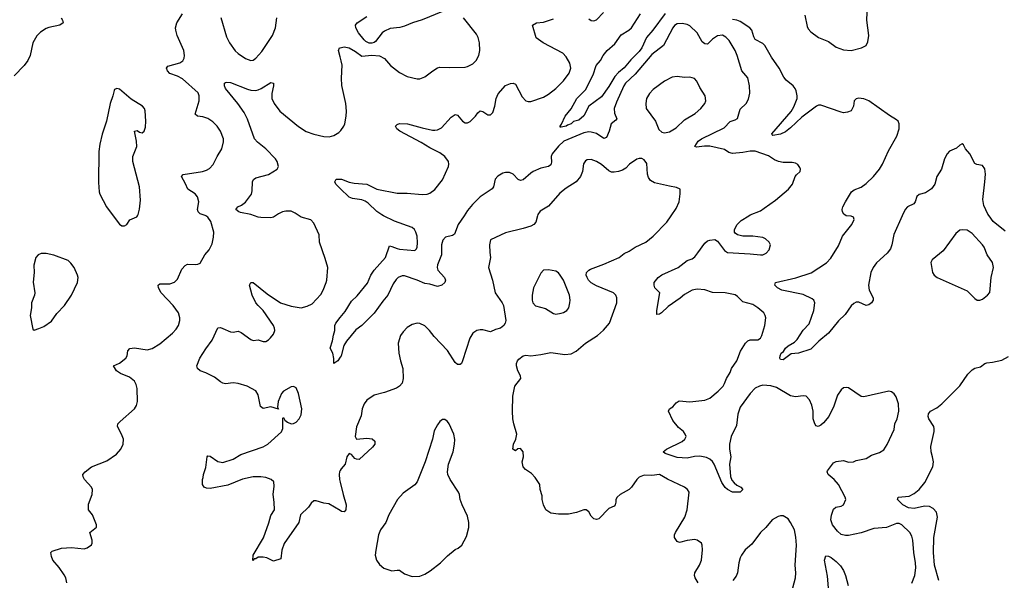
# Model space of a CAD drawing. Header units: inches. Extents: x 2057696 to 2160536, y 827480 to 1016834.
# Tile 328 of 422: x 2067459 to 2075264, y 1007111 to 1011554. Entities that reach past the tile are written whole.
import ezdxf

# ---------------------------------------------------------------- set-up
doc = ezdxf.new("R2010")
doc.units = ezdxf.units.IN
doc.header["$MEASUREMENT"] = 0
for name, color, linetype in [('C0060', 7, 'Continuous'), ('C0061', 7, 'Continuous'), ('C0070', 7, 'Continuous'), ('C0071', 7, 'Continuous')]:
    doc.layers.add(name, color=color, linetype=linetype)

msp = doc.modelspace()

# ---------------------------------------------------------------- linework, layer by layer
at = {"layer": 'C0060', "color": 5}
for points, elevation in [([(2067831.6, 1007090), (2067823.6, 1007130), (2067812.8, 1007152.8), (2067771.2, 1007211.2), (2067722.7, 1007270), (2067710, 1007298), (2067705.2, 1007330), (2067717.2, 1007342.8), (2067790, 1007366), (2067869.3, 1007370.7), (2067970, 1007361), (2067992.9, 1007367.1), (2068028.9, 1007391.1), (2068034, 1007406), (2068033.2, 1007430), (2068015.3, 1007490), (2068068.9, 1007531.1), (2068069, 1007550), (2068036, 1007630), (2068003.7, 1007670), (2068005.4, 1007714.6), (2068034, 1007790), (2068037.2, 1007830), (2068029.3, 1007850), (2067972, 1007910), (2067960.9, 1007930), (2067959, 1007950), (2067977.2, 1007970), (2068029, 1008010), (2068150, 1008057.3), (2068225.2, 1008110), (2068261.2, 1008150), (2068279.5, 1008190), (2068280.9, 1008230), (2068267, 1008270), (2068234.5, 1008330), (2068238, 1008350), (2068255.1, 1008370), (2068369.3, 1008470), (2068384.8, 1008495.2), (2068392.1, 1008527.9), (2068389.6, 1008630.4), (2068382.5, 1008662.5), (2068368, 1008690), (2068330, 1008720.9), (2068257.6, 1008750), (2068226.3, 1008770), (2068203.7, 1008810), (2068250, 1008830.4), (2068299.5, 1008870), (2068311.6, 1008890), (2068317, 1008930), (2068333, 1008947), (2068370, 1008953.4), (2068470, 1008937.4), (2068510, 1008948.8), (2068570, 1008984.2), (2068669.6, 1009070), (2068698.8, 1009101.2), (2068717.7, 1009130), (2068728.5, 1009170), (2068728.5, 1009190), (2068718, 1009230), (2068676.8, 1009290), (2068580.8, 1009390), (2068559.1, 1009430), (2068556.2, 1009450), (2068570, 1009460.3), (2068650, 1009460.9), (2068687.1, 1009472.9), (2068710, 1009497.3), (2068744.2, 1009575.8), (2068770, 1009606), (2068790, 1009617.1), (2068850, 1009614.4), (2068870, 1009616.4), (2068890, 1009625.5), (2068927.8, 1009690), (2068961.6, 1009730), (2068983.5, 1009776.5), (2068995.8, 1009830), (2068996.9, 1009870), (2068973.5, 1009953.5), (2068949.6, 1009990), (2068933.6, 1010000)], 480), ([(2068199.8, 1010000), (2068250, 1009933.4), (2068270, 1009920.5), (2068290, 1009919.1), (2068309.5, 1009930.5), (2068332.8, 1009967.2), (2068387.4, 1009992.6), (2068392.3, 1010000)], 520), ([(2070000, 1007662.9), (2069910, 1007716.2), (2069870, 1007722.9), (2069810, 1007741.6), (2069790, 1007739.5), (2069770, 1007722.7), (2069748.4, 1007690), (2069684.2, 1007630), (2069670.8, 1007570), (2069556.6, 1007403.4), (2069537.4, 1007350), (2069530, 1007282), (2069470, 1007261.2), (2069418, 1007290), (2069390, 1007295.1), (2069350, 1007293.2), (2069330, 1007282), (2069318, 1007282), (2069307.3, 1007267.3), (2069309, 1007310), (2069392.2, 1007447.8), (2069434.5, 1007565.5), (2069450, 1007624.9), (2069477.8, 1007670), (2069475.7, 1007730), (2069467.2, 1007790), (2069476.3, 1007856.3), (2069474.5, 1007890), (2069452.7, 1007910), (2069410, 1007925.7), (2069370, 1007930.7), (2069310, 1007929.8), (2069226.5, 1007913.5), (2069110, 1007865.4), (2068970, 1007838.4), (2068940.7, 1007840.7), (2068922, 1007850), (2068908, 1007870), (2068908, 1007910), (2068914.6, 1007925.4), (2068915.3, 1007950), (2068934.2, 1008005.8), (2068945.2, 1008090), (2068950, 1008096), (2068970, 1008094), (2069030, 1008052.7), (2069070, 1008043.1), (2069150, 1008072), (2069213, 1008107), (2069390, 1008167.4), (2069427, 1008190), (2069533.5, 1008286.5), (2069545.6, 1008314.4), (2069544.5, 1008395.5), (2069550, 1008401), (2069560.6, 1008380.6), (2069583.2, 1008363.2), (2069610, 1008351.4), (2069630, 1008352.8), (2069650, 1008363.6), (2069675.6, 1008390), (2069690, 1008421), (2069695.4, 1008470), (2069669.7, 1008590), (2069650, 1008636.2), (2069630, 1008646), (2069610, 1008643), (2069550.5, 1008610), (2069534.9, 1008590), (2069508.3, 1008528.3), (2069502.8, 1008482.8), (2069510, 1008468), (2069450, 1008486.3), (2069390, 1008472.7), (2069367.5, 1008487.5), (2069350, 1008582), (2069330, 1008611.6), (2069261.2, 1008650), (2069190, 1008671.8), (2069150, 1008675.1), (2069090, 1008667), (2069070, 1008672.3), (2069050, 1008682.7), (2069002, 1008722), (2068934.2, 1008754.2), (2068888.7, 1008770), (2068869.3, 1008789.3), (2068864.5, 1008810), (2068888.2, 1008871.8), (2068933.4, 1008946.6), (2068984.8, 1009015.2), (2069030, 1009110.8), (2069050, 1009114), (2069070, 1009107.7), (2069130, 1009079.3), (2069150, 1009078), (2069190, 1009084.9), (2069215.3, 1009075.2), (2069290, 1009018.7), (2069310, 1009012.2), (2069350, 1009016.4), (2069390, 1009002.4), (2069410, 1009004.4), (2069430, 1009016.3), (2069447.9, 1009032.1), (2069470, 1009062.8), (2069480.5, 1009090), (2069478.9, 1009110), (2069471.1, 1009130), (2069390, 1009249.6), (2069348.1, 1009288.1), (2069331.3, 1009310), (2069300.7, 1009370), (2069281.2, 1009450), (2069290, 1009471.3), (2069310, 1009470.8), (2069421.5, 1009381.5), (2069527.7, 1009310), (2069610, 1009284.4), (2069690.9, 1009269.1), (2069737.6, 1009282.4), (2069778.4, 1009301.6), (2069844.9, 1009375.1), (2069865.1, 1009410), (2069889.7, 1009470), (2069894.7, 1009490), (2069900.7, 1009590), (2069881.2, 1009661.2), (2069835.1, 1009790), (2069832, 1009850), (2069790, 1009942), (2069767.2, 1009967.2), (2069690, 1009989.6), (2069674.1, 1010000)], 460), ([(2069486.1, 1010000), (2069470, 1009989.6), (2069450, 1009983.6), (2069370, 1009985.1), (2069350, 1009988.3), (2069319.2, 1010000)], 460), ([(2070000, 1008878.1), (2069980.5, 1008850), (2069950, 1008829.2), (2069949.4, 1008869.4), (2069942, 1008910), (2069919, 1008950), (2069939.6, 1009010), (2069945.4, 1009054.6), (2069956, 1009090), (2069957.2, 1009130), (2069966, 1009150), (2070000, 1009192.9)], 440), ([(2070000, 1007980.5), (2069994.9, 1007970), (2069990.4, 1007949.6), (2069995.3, 1007910), (2070000, 1007889.5)], 460)]:
    msp.add_lwpolyline(points, dxfattribs=dict(at, elevation=elevation))
at = {"layer": 'C0060', "color": 5, "elevation": 520}
msp.add_lwpolyline([(2067630, 1009701.2), (2067604.7, 1009690), (2067587.3, 1009670), (2067570.4, 1009609.6), (2067574.9, 1009550), (2067565.5, 1009474.5), (2067578.7, 1009390), (2067577, 1009370), (2067552.4, 1009310), (2067552.4, 1009270), (2067543, 1009210), (2067562, 1009102), (2067574, 1009094), (2067610, 1009106), (2067650, 1009122), (2067710, 1009163.8), (2067754.1, 1009225.9), (2067814.7, 1009290), (2067870, 1009370.8), (2067916.2, 1009470), (2067922.9, 1009510), (2067918.4, 1009530), (2067889.6, 1009590), (2067864.6, 1009624.6), (2067844.2, 1009644.2), (2067730, 1009688.3), (2067670, 1009699.6)], close=True, dxfattribs=at)
at = {"layer": 'C0061', "color": 5}
for points, elevation in [([(2068933.6, 1010000), (2068930, 1010002.3), (2068890, 1010016), (2068872.8, 1010030), (2068869.8, 1010050), (2068879.8, 1010110), (2068869.8, 1010149.8), (2068850, 1010173.5), (2068790.7, 1010210.7), (2068773, 1010253), (2068741.1, 1010310), (2068753.9, 1010326.1), (2068909.2, 1010350), (2068939.2, 1010360.8), (2068964.1, 1010375.9), (2068992.5, 1010407.5), (2069024, 1010470), (2069061.7, 1010530), (2069074.1, 1010585.9), (2069074.5, 1010610), (2069051.6, 1010671.6), (2069025.1, 1010710), (2068990, 1010744), (2068950, 1010770.8), (2068910, 1010784.1), (2068869.2, 1010790), (2068850, 1010806), (2068881.8, 1010910), (2068882.4, 1010950), (2068873.2, 1010973.2), (2068750, 1011084.2), (2068710, 1011107), (2068650, 1011128.9), (2068630.9, 1011150), (2068623.5, 1011170), (2068634.6, 1011185.4), (2068729.1, 1011210.9), (2068752.8, 1011227.2), (2068763.8, 1011250), (2068765.5, 1011270), (2068759.1, 1011310), (2068708.5, 1011428.5), (2068696.1, 1011470), (2068694.5, 1011490), (2068703.9, 1011530), (2068750, 1011599.3)], 480), ([(2067786.7, 1011570), (2067799.6, 1011550), (2067804.9, 1011530), (2067777.3, 1011510), (2067690, 1011491.3), (2067670, 1011483.2), (2067624.7, 1011455.3), (2067593.8, 1011426.2), (2067563.5, 1011370), (2067541.1, 1011270), (2067523.8, 1011230), (2067494.3, 1011190), (2067414.9, 1011110)], 480), ([(2069052.7, 1011572.7), (2069098.6, 1011418.6), (2069121.8, 1011370), (2069168.2, 1011308.3), (2069190, 1011286.5), (2069250, 1011245.3), (2069290, 1011230.4), (2069310, 1011234.4), (2069330, 1011250.4), (2069378.2, 1011301.8), (2069463, 1011430), (2069487.2, 1011490), (2069496.9, 1011570)], 480), ([(2070000, 1011258.5), (2069985.1, 1011310), (2069995.3, 1011330), (2070000, 1011331.1)], 460), ([(2069319.2, 1010000), (2069290.8, 1010010.8), (2069210, 1010025.7), (2069197.2, 1010030), (2069173.2, 1010050), (2069188.7, 1010070), (2069216.6, 1010083.4), (2069250, 1010108.2), (2069296.9, 1010170), (2069303, 1010197), (2069304.2, 1010270), (2069311.6, 1010288.4), (2069330, 1010300.5), (2069430, 1010326.7), (2069499, 1010370), (2069509.4, 1010390.6), (2069499.7, 1010430), (2069486.6, 1010450), (2069410, 1010529.6), (2069343.3, 1010583.3), (2069320.5, 1010610), (2069264.4, 1010764.4), (2069238.7, 1010818.7), (2069189.1, 1010889.1), (2069089.7, 1011010), (2069083, 1011030), (2069083.7, 1011050), (2069090, 1011057.3), (2069100.7, 1011059.3), (2069130, 1011056.4), (2069263.6, 1011003.6), (2069290, 1010996.5), (2069330, 1010993.8), (2069350, 1010997.2), (2069372.2, 1011007.8), (2069450, 1011056.4), (2069470, 1011050.8), (2069470.3, 1011030), (2069457.6, 1010970), (2069458.4, 1010930), (2069476.3, 1010890), (2069521.5, 1010830), (2069670, 1010706.5), (2069730, 1010668.9), (2069790, 1010645.7), (2069870, 1010628.4), (2069913.4, 1010626.6), (2069950, 1010635.5), (2069990, 1010659.1), (2070000, 1010669.4)], 460), ([(2068392.3, 1010000), (2068398.9, 1010010), (2068410, 1010051.3), (2068415.9, 1010124.1), (2068410, 1010228.7), (2068355.9, 1010430), (2068356.7, 1010470), (2068386.9, 1010550), (2068385, 1010590), (2068369.8, 1010670), (2068390, 1010674.9), (2068410, 1010663.1), (2068430, 1010658.4), (2068446.6, 1010670), (2068457, 1010703), (2068458.4, 1010750), (2068452.7, 1010832.7), (2068447.8, 1010850), (2068431.6, 1010870), (2068343.1, 1010923.1), (2068250, 1011002.7), (2068230, 1011009.2), (2068210, 1011002), (2068206.9, 1010993.1), (2068197.1, 1010950), (2068175.3, 1010890), (2068147.6, 1010750), (2068113, 1010647), (2068093.1, 1010566.9), (2068085.8, 1010510), (2068083.8, 1010263.8), (2068089, 1010190), (2068094.3, 1010170), (2068147, 1010070), (2068199.8, 1010000)], 520), ([(2070000, 1010215.6), (2069965.2, 1010250), (2069957.2, 1010270), (2069968, 1010290), (2070000, 1010290.2)], 440), ([(2069674.1, 1010000), (2069641.4, 1010021.4), (2069610, 1010035.8), (2069570, 1010036.4), (2069542.8, 1010030), (2069510, 1010015.4), (2069486.1, 1010000)], 460)]:
    msp.add_lwpolyline(points, dxfattribs=dict(at, elevation=elevation))
at = {"layer": 'C0070', "color": 5}
for points, elevation in [([(2070982.3, 1010000), (2070934.9, 1009930), (2070906, 1009854), (2070890, 1009844.8), (2070835.5, 1009830), (2070813.4, 1009806.6), (2070803.5, 1009770), (2070802.3, 1009690), (2070770.8, 1009610), (2070768.8, 1009590), (2070772.9, 1009570), (2070826, 1009510), (2070834.3, 1009490), (2070828.8, 1009470), (2070804.9, 1009450), (2070770, 1009439.8), (2070710, 1009457.6), (2070670, 1009463.1), (2070610.5, 1009490.5), (2070510, 1009523.2), (2070490, 1009523.4), (2070458.3, 1009510), (2070443.9, 1009496.1), (2070420.1, 1009459.9), (2070376.1, 1009370), (2070336.7, 1009323.3), (2070270, 1009227.6), (2070170, 1009129.6), (2070124.5, 1009095.5), (2070050, 1009005.2), (2070029, 1008971), (2070008.2, 1008890), (2070000, 1008878.1)], 440), ([(2070000, 1009192.9), (2070038.5, 1009241.5), (2070090, 1009324), (2070133.9, 1009366.1), (2070215.2, 1009464.8), (2070243.5, 1009530), (2070269.7, 1009570), (2070358.5, 1009670), (2070390, 1009760.7), (2070410, 1009757.6), (2070450, 1009739.6), (2070470, 1009735.5), (2070590, 1009725.7), (2070603.3, 1009736.7), (2070609.8, 1009750.2), (2070613.3, 1009786.7), (2070610, 1009837.2), (2070600.2, 1009870), (2070588.6, 1009890), (2070570, 1009905.8), (2070430, 1009956.4), (2070342.8, 1010000)], 440), ([(2071563.6, 1010000), (2071550.2, 1009949.8), (2071535.5, 1009930), (2071510, 1009916.3), (2071450, 1009898), (2071310, 1009864.7), (2071190.8, 1009810), (2071183.1, 1009770), (2071184.9, 1009710), (2071192, 1009670), (2071174.4, 1009590), (2071208.1, 1009490), (2071228.8, 1009390), (2071284.2, 1009310), (2071293.1, 1009290), (2071311.8, 1009170), (2071308.5, 1009150), (2071298, 1009130), (2071270, 1009109.6), (2071230, 1009099.5), (2071190, 1009080.7), (2071130, 1009096.3), (2071110, 1009095.8), (2071084, 1009090), (2071050.5, 1009070), (2071027.6, 1009030), (2070970, 1008849), (2070960.5, 1008830), (2070950, 1008820.7), (2070930, 1008821.6), (2070910, 1008837), (2070850, 1008933.3), (2070743.3, 1009043.3), (2070707.3, 1009090), (2070670, 1009127), (2070630, 1009146.6), (2070610, 1009149.3), (2070570, 1009138), (2070530, 1009114), (2070498.7, 1009081.3), (2070477.6, 1009050), (2070459.3, 1008990), (2070464.9, 1008910), (2070478, 1008850), (2070497.4, 1008790), (2070498.3, 1008710), (2070490, 1008673.2), (2070470, 1008649.3), (2070446.6, 1008633.4), (2070350, 1008598.7), (2070270, 1008577), (2070210, 1008538.4), (2070188.9, 1008510), (2070174.9, 1008470), (2070165.3, 1008414.8), (2070130, 1008326), (2070117.3, 1008250), (2070128, 1008230), (2070210, 1008238.3), (2070251.9, 1008231.9), (2070274.2, 1008214.2), (2070273, 1008190), (2070254.4, 1008165.6), (2070150, 1008069.4), (2070130, 1008069.5), (2070116.2, 1008076.2), (2070090, 1008108), (2070070, 1008116.3), (2070051.8, 1008090), (2070038.4, 1008030), (2070006.4, 1007993.6), (2070000, 1007980.5)], 460), ([(2072836.9, 1007090), (2072814, 1007130), (2072808, 1007150), (2072811.3, 1007170), (2072846.9, 1007230), (2072863.5, 1007270), (2072871.1, 1007351.1), (2072869.7, 1007389.7), (2072864.2, 1007404.2), (2072830, 1007429.6), (2072810, 1007435.1), (2072750, 1007427.2), (2072690, 1007409.7), (2072670, 1007417.6), (2072649.7, 1007450), (2072649.7, 1007470), (2072656.3, 1007490), (2072730.9, 1007610), (2072750.9, 1007670), (2072765.1, 1007810), (2072752.3, 1007830), (2072728.8, 1007848.8), (2072592.8, 1007912.8), (2072530, 1007948.7), (2072470, 1007940.3), (2072410, 1007943.8), (2072370, 1007928.4), (2072350, 1007909.7), (2072310, 1007849.6), (2072290, 1007831.5), (2072218.8, 1007790), (2072194.8, 1007770), (2072184.7, 1007750), (2072184.7, 1007730), (2072178, 1007710), (2072170, 1007698), (2072130, 1007679), (2072050, 1007597.2), (2072030, 1007593.2), (2072010, 1007599), (2071990, 1007619), (2071970, 1007654), (2071949.3, 1007669.3), (2071930, 1007669.4), (2071871.6, 1007648.4), (2071810, 1007634.3), (2071730, 1007633.6), (2071670, 1007642), (2071630, 1007669), (2071610, 1007708), (2071601.2, 1007750), (2071600.4, 1007780.4), (2071584, 1007830), (2071582, 1007870), (2071545.1, 1007925.1), (2071516.6, 1007956.6), (2071468.7, 1007990), (2071449, 1008010), (2071441.2, 1008050), (2071451.7, 1008088.3), (2071449.2, 1008130), (2071430, 1008155.1), (2071407.1, 1008152.9), (2071390, 1008138), (2071368.9, 1008148.9), (2071373.2, 1008190), (2071392.3, 1008230), (2071399.3, 1008270), (2071376, 1008350), (2071369.3, 1008390), (2071366, 1008450), (2071369.3, 1008569.3), (2071383.7, 1008650), (2071432, 1008710), (2071429.2, 1008730), (2071409, 1008770), (2071397.2, 1008810), (2071397.2, 1008830), (2071404, 1008850), (2071415.5, 1008864.5), (2071448.7, 1008890), (2071470, 1008894.8), (2071510, 1008890.8), (2071590, 1008899.1), (2071670, 1008916.3), (2071781.1, 1008901.1), (2071830, 1008906), (2071870, 1008925.5), (2071944.5, 1008990), (2072038, 1009050), (2072087.6, 1009092.4), (2072135.4, 1009150), (2072191.3, 1009310), (2072193.3, 1009350), (2072185.1, 1009370), (2072166.6, 1009390), (2072030, 1009443.5), (2071990, 1009467.9), (2071967.8, 1009490), (2071956.4, 1009510), (2071948.4, 1009530), (2071951.8, 1009550), (2071969.4, 1009570), (2071982.9, 1009577.1), (2072090, 1009616.1), (2072210, 1009668.9), (2072250, 1009700.3), (2072290, 1009718.7), (2072337, 1009750), (2072423.6, 1009790), (2072481.3, 1009838.7), (2072590, 1009950.3), (2072623, 1010000)], 460), ([(2074530, 1007087.7), (2074553.5, 1007150), (2074562.4, 1007210), (2074560.3, 1007250), (2074545.5, 1007330), (2074539.3, 1007430), (2074530, 1007460.9), (2074514.3, 1007490), (2074451.6, 1007550), (2074430, 1007560.5), (2074410, 1007560.5), (2074330, 1007529.7), (2074230, 1007520.4), (2074130, 1007487.4), (2074030, 1007466), (2074005.6, 1007465.6), (2073970, 1007474.5), (2073941, 1007501), (2073902.4, 1007550), (2073889.7, 1007590), (2073894, 1007626), (2073910, 1007674.8), (2073929.7, 1007690.3), (2073970, 1007698), (2073989.2, 1007710), (2074006.6, 1007750), (2074003.7, 1007770), (2073949.5, 1007870), (2073915.1, 1007910), (2073867, 1007950), (2073859.5, 1007970), (2073862.7, 1007977.3), (2073910, 1008042), (2073930, 1008052.7), (2073990, 1008059.3), (2074030, 1008047), (2074068.7, 1008050), (2074090, 1008060.4), (2074170, 1008077.3), (2074210, 1008102.8), (2074275.5, 1008124.5), (2074310, 1008144.7), (2074334.2, 1008185.8), (2074390, 1008306), (2074396.9, 1008350), (2074414.7, 1008390), (2074428.4, 1008450), (2074425.1, 1008510), (2074405.6, 1008565.6), (2074389.6, 1008589.6), (2074370, 1008605.2), (2074349.4, 1008609.4), (2074150, 1008564.5), (2074128.1, 1008568.1), (2074030, 1008635.1), (2074010, 1008639.3), (2073990, 1008637.2), (2073970, 1008619), (2073942.9, 1008577.1), (2073913.7, 1008490), (2073872, 1008410), (2073830, 1008359.5), (2073810, 1008340.9), (2073789.4, 1008329.4), (2073770, 1008334), (2073758.3, 1008358.3), (2073749.7, 1008389.7), (2073748.4, 1008450), (2073738, 1008498), (2073720.1, 1008540.1), (2073692.7, 1008570), (2073670, 1008573.6), (2073610, 1008566), (2073570, 1008572.3), (2073458.3, 1008638.3), (2073413, 1008653), (2073350, 1008656.8), (2073322.4, 1008650), (2073290, 1008632.3), (2073250, 1008590.8), (2073170, 1008482), (2073152.6, 1008427.4), (2073141.7, 1008338.3), (2073098.9, 1008250), (2073085.6, 1008190), (2073085.6, 1008150), (2073096, 1008090), (2073086.7, 1008030), (2073093.8, 1007933.8), (2073104.8, 1007904.8), (2073123.4, 1007883.4), (2073144.2, 1007864.2), (2073174.8, 1007850), (2073190.8, 1007830), (2073170, 1007809.2), (2073110, 1007808), (2073070, 1007829.3), (2073050, 1007847.3), (2073025.5, 1007885.5), (2072965, 1008030), (2072950, 1008053.5), (2072930, 1008071.5), (2072902.7, 1008082.7), (2072850, 1008093.3), (2072808.8, 1008091.2), (2072750, 1008078), (2072670, 1008085.1), (2072574.5, 1008114.5), (2072560.9, 1008130), (2072586, 1008150), (2072709.4, 1008210), (2072732.7, 1008230), (2072740.9, 1008250), (2072734.5, 1008270), (2072720.9, 1008290), (2072681.7, 1008321.7), (2072637.1, 1008377.1), (2072602.9, 1008450), (2072610, 1008470.4), (2072635.3, 1008484.7), (2072663.1, 1008516.9), (2072687.6, 1008532.4), (2072770, 1008524.7), (2072890, 1008538.4), (2072930, 1008555.5), (2072996, 1008610), (2073034.5, 1008650), (2073046.4, 1008670), (2073061, 1008710), (2073090, 1008757.3), (2073100.9, 1008790), (2073143.1, 1008850), (2073173.7, 1008926.3), (2073211.1, 1008988.9), (2073230, 1009008), (2073250, 1009017.1), (2073310, 1009015.5), (2073330, 1009030.8), (2073342, 1009050), (2073365.2, 1009130), (2073372.3, 1009190), (2073369.3, 1009210), (2073357.2, 1009230), (2073309.3, 1009270), (2073270, 1009296.9), (2073190, 1009318.7), (2073150, 1009360.5), (2073130, 1009374), (2073050, 1009389.8), (2072950, 1009391.6), (2072890, 1009412.1), (2072830, 1009418.5), (2072790.5, 1009410), (2072730, 1009375.6), (2072694.4, 1009345.6), (2072598.9, 1009281.1), (2072546, 1009230), (2072530, 1009219.3), (2072510, 1009218), (2072509.6, 1009249.6), (2072534.5, 1009390), (2072494.5, 1009430), (2072487.3, 1009450), (2072487.3, 1009470), (2072520.7, 1009510), (2072550, 1009531.7), (2072679.3, 1009590), (2072750, 1009645.5), (2072790, 1009659.1), (2072810, 1009675.5), (2072834.5, 1009705.5), (2072890, 1009784), (2072910, 1009800.7), (2072930, 1009807.3), (2072970, 1009810.6), (2072990, 1009799.1), (2073045.5, 1009725.5), (2073070, 1009708), (2073250, 1009699.3), (2073330, 1009690.4), (2073350, 1009690.5), (2073377.2, 1009702.8), (2073399.5, 1009730), (2073409.5, 1009770), (2073400.9, 1009790), (2073370, 1009818), (2073350, 1009827), (2073270, 1009839.5), (2073190, 1009837.2), (2073149.4, 1009849.4), (2073130, 1009862), (2073125.2, 1009870), (2073125.2, 1009890), (2073145.2, 1009930), (2073178, 1009962), (2073237.5, 1010000)], 440), ([(2074455.4, 1010000), (2074387.9, 1009852.1), (2074373, 1009770), (2074361.9, 1009738.1), (2074336, 1009704), (2074250, 1009627.7), (2074223.5, 1009590), (2074204.6, 1009550), (2074186.4, 1009450), (2074193.8, 1009410), (2074224, 1009350), (2074224.7, 1009330), (2074211.1, 1009310), (2074190, 1009294.4), (2074170, 1009289.8), (2074110, 1009315.1), (2074090, 1009315.3), (2074070, 1009305.7), (2074050, 1009286.6), (2074002.3, 1009217.7), (2073950, 1009168), (2073871.4, 1009068.6), (2073793.9, 1009006.1), (2073730, 1008942.9), (2073632, 1008910), (2073574.4, 1008905.6), (2073510, 1008857.2), (2073490, 1008862), (2073485.2, 1008870), (2073486, 1008890), (2073496, 1008910), (2073514.7, 1008925.3), (2073529.7, 1008950), (2073549.6, 1008970), (2073600.6, 1008999.4), (2073621.5, 1009018.5), (2073670, 1009093.1), (2073715.9, 1009144.1), (2073755.1, 1009250), (2073762.6, 1009310), (2073753.6, 1009330), (2073741.3, 1009341.3), (2073670, 1009376), (2073500.9, 1009410), (2073467, 1009430), (2073443.7, 1009450), (2073449, 1009470), (2073611.8, 1009508.2), (2073733.4, 1009546.6), (2073854.3, 1009625.7), (2073890, 1009664.4), (2073950, 1009762.4), (2073981.7, 1009838.3), (2074054, 1009930), (2074072.7, 1009970), (2074068, 1009990), (2074050, 1009996), (2074010, 1009999.5), (2074009.2, 1010000)], 420), ([(2075270, 1009877.8), (2075175, 1009955), (2075143.8, 1010000)], 420), ([(2074745.8, 1007110), (2074709.9, 1007229.9), (2074703.6, 1007330), (2074704.3, 1007450), (2074734.8, 1007610), (2074725.3, 1007650), (2074700.6, 1007680.6), (2074670, 1007695.2), (2074630, 1007697.2), (2074550, 1007680.6), (2074504.5, 1007684.5), (2074458.7, 1007710), (2074417.6, 1007750), (2074421.2, 1007770), (2074510, 1007778), (2074550, 1007797.6), (2074588.7, 1007830), (2074634.2, 1007885.8), (2074696.3, 1008010), (2074701.6, 1008050), (2074695.6, 1008090), (2074682.9, 1008130), (2074680.6, 1008170), (2074707.7, 1008290), (2074708.4, 1008310), (2074704.2, 1008330), (2074665.8, 1008390), (2074660.2, 1008410), (2074662, 1008430), (2074679.7, 1008450), (2074730, 1008477.9), (2074769.1, 1008510), (2074910, 1008652.1), (2074975, 1008745), (2075010, 1008778.8), (2075030, 1008791.5), (2075076.3, 1008803.7), (2075110, 1008829.2), (2075125.4, 1008834.6), (2075170, 1008838.9), (2075245.4, 1008854.6), (2075295.8, 1008884.2)], 420), ([(2070000, 1007889.5), (2070022.6, 1007790), (2070046.7, 1007710), (2070044, 1007670), (2070030, 1007653.2), (2070010, 1007657), (2070000, 1007662.9)], 460), ([(2073586.9, 1007050), (2073609.8, 1007130.2), (2073612.2, 1007170), (2073605.8, 1007230), (2073617.4, 1007390), (2073612.5, 1007452.5), (2073599.6, 1007510), (2073570, 1007569), (2073550, 1007597.2), (2073510, 1007622.7), (2073490, 1007622.7), (2073470, 1007616), (2073424, 1007590), (2073373.4, 1007530), (2073330.6, 1007490), (2073263.6, 1007396.4), (2073210, 1007351.6), (2073180.3, 1007310), (2073170, 1007289), (2073160.3, 1007250), (2073148.5, 1007170), (2073137.1, 1007142.9), (2073111.4, 1007108.6)], 460), ([(2073869, 1007050), (2073863.4, 1007143.4), (2073839.5, 1007270), (2073850, 1007304.7), (2073870, 1007302.8), (2073890.4, 1007290.4), (2073930, 1007260.7), (2073965.4, 1007225.4), (2073988.9, 1007188.9), (2074004.9, 1007150), (2074027.2, 1007070)], 440)]:
    msp.add_lwpolyline(points, dxfattribs=dict(at, elevation=elevation))
for points, elevation in [([(2074930, 1009889.3), (2074910, 1009885.2), (2074880.9, 1009859.1), (2074779, 1009721), (2074691, 1009650), (2074681, 1009630), (2074694.8, 1009550), (2074706.8, 1009530), (2074731, 1009510), (2074970, 1009404.9), (2075030, 1009344.9), (2075050, 1009330.7), (2075070, 1009330.5), (2075090, 1009338), (2075131.8, 1009370), (2075148.3, 1009391.7), (2075159.2, 1009510), (2075177.4, 1009590), (2075169.7, 1009629.7), (2075127.6, 1009690), (2075103, 1009750), (2075089.7, 1009770), (2075010, 1009859.5), (2074970, 1009886)], 440), ([(2071650, 1009572), (2071610.6, 1009569.4), (2071590, 1009544), (2071532.5, 1009427.5), (2071520.8, 1009370), (2071520.8, 1009330), (2071525.5, 1009310), (2071547, 1009287), (2071625.7, 1009265.7), (2071690, 1009225.3), (2071710, 1009221.1), (2071750, 1009228.7), (2071770, 1009234.4), (2071796.2, 1009250), (2071811.3, 1009270), (2071820.5, 1009310), (2071822.4, 1009330), (2071816.3, 1009370), (2071786.6, 1009450), (2071770, 1009489.3), (2071742.9, 1009530), (2071730, 1009546.6), (2071710, 1009560.9)], 480), ([(2070810, 1008386), (2070790, 1008369.2), (2070770, 1008344), (2070745.5, 1008294.5), (2070730.4, 1008230), (2070673.1, 1008050), (2070609.4, 1007890), (2070590, 1007866.1), (2070500, 1007800), (2070453.1, 1007750), (2070384.2, 1007630), (2070361.3, 1007570), (2070320.3, 1007510), (2070304.2, 1007470), (2070281.7, 1007350), (2070278, 1007310), (2070288.5, 1007270), (2070310, 1007236.3), (2070346.4, 1007206.4), (2070410, 1007186.7), (2070450, 1007192.2), (2070470, 1007190.4), (2070510, 1007163), (2070570, 1007140.5), (2070630, 1007144.4), (2070670, 1007159.3), (2070713.4, 1007186.6), (2070796, 1007250), (2070850, 1007304), (2070910, 1007354), (2070933.8, 1007366.2), (2070964, 1007390), (2071001, 1007459), (2071018.7, 1007530), (2071018.4, 1007570), (2071010, 1007618), (2070966, 1007710), (2070951.5, 1007751.5), (2070946, 1007790), (2070938, 1007810), (2070871.8, 1007910), (2070853.6, 1007950), (2070849.7, 1007970), (2070856.9, 1008030), (2070895.8, 1008130), (2070906.3, 1008190), (2070907.6, 1008227.6), (2070899.5, 1008270), (2070863.7, 1008350), (2070850, 1008369.2), (2070830, 1008385.2)], 480)]:
    msp.add_lwpolyline(points, close=True, dxfattribs=dict(at, elevation=elevation))
at = {"layer": 'C0071', "color": 5}
for points, elevation in [([(2073682.2, 1011590), (2073701, 1011501), (2073710, 1011481.3), (2073730, 1011457.4), (2073790, 1011411.7), (2073870, 1011381.1), (2073930, 1011335.2), (2073990, 1011314), (2074050, 1011310.2), (2074132.7, 1011330), (2074169.8, 1011350.2), (2074182.3, 1011377.7), (2074189.9, 1011430), (2074174.3, 1011550), (2074179.8, 1011670)], 420), ([(2070810, 1011619.8), (2070650, 1011552.4), (2070571.5, 1011528.5), (2070510, 1011501.6), (2070472.7, 1011492.7), (2070395.3, 1011484.7), (2070350, 1011464), (2070331.3, 1011450), (2070278.5, 1011381.5), (2070270, 1011374), (2070250, 1011368), (2070230, 1011368.7), (2070202, 1011382), (2070190, 1011393.2), (2070143.7, 1011450), (2070122.7, 1011490), (2070121.2, 1011510), (2070134, 1011530), (2070210, 1011580.7)], 460), ([(2072575.8, 1011604.2), (2072477, 1011470), (2072428, 1011412), (2072390, 1011330.9), (2072370, 1011301), (2072303.2, 1011236.8), (2072250, 1011172.8), (2072204.6, 1011135.4), (2072175.6, 1011104.4), (2072130, 1011025.6), (2072070, 1010942), (2071971.7, 1010868.3), (2071930, 1010793.2), (2071890, 1010759), (2071850, 1010746), (2071830.8, 1010730), (2071801.3, 1010718.7), (2071790, 1010709.7), (2071750, 1010702), (2071743.1, 1010703.1), (2071742, 1010710), (2071754, 1010726), (2071784, 1010790), (2071831.4, 1010848.6), (2071876.3, 1010930), (2071943.1, 1010996.9), (2072004.1, 1011115.9), (2072028.3, 1011191.7), (2072062.7, 1011230), (2072082.9, 1011270), (2072116.9, 1011310), (2072177, 1011363), (2072226.7, 1011433.3), (2072288.7, 1011470), (2072309.8, 1011490), (2072380.6, 1011599.4)], 420), ([(2071970, 1011560.7), (2071990, 1011547.7), (2072010, 1011544.9), (2072030, 1011553.4), (2072087, 1011610)], 440), ([(2070000, 1011331.1), (2070030, 1011338), (2070070, 1011330.6), (2070121.1, 1011301.1), (2070170, 1011264.7), (2070250, 1011272), (2070310, 1011266.8), (2070350, 1011246.8), (2070397.3, 1011190), (2070470, 1011134.9), (2070530, 1011103.8), (2070610, 1011086), (2070630, 1011086.4), (2070670, 1011100.3), (2070733, 1011150), (2070770, 1011171.4), (2070790, 1011176.9), (2070865.9, 1011174.1), (2070990, 1011178.7), (2071010, 1011183.7), (2071050, 1011203.7), (2071077.4, 1011230), (2071098.3, 1011270), (2071106.9, 1011310), (2071104.7, 1011370), (2071093.9, 1011413.9), (2071079.5, 1011439.5), (2070977, 1011570)], 460), ([(2070000, 1010290.2), (2070010, 1010290.3), (2070070, 1010266.4), (2070110, 1010258.4), (2070210, 1010250.4), (2070290, 1010211.6), (2070450, 1010178), (2070530, 1010179.6), (2070650, 1010167.4), (2070690, 1010172), (2070710, 1010179.5), (2070750, 1010208.2), (2070810, 1010286), (2070857.2, 1010390), (2070860.3, 1010410), (2070856.8, 1010430), (2070828.7, 1010470), (2070790, 1010499.8), (2070710, 1010538), (2070640.6, 1010580.6), (2070472.7, 1010670), (2070449.5, 1010690), (2070439.3, 1010710), (2070450, 1010722.8), (2070470, 1010731.8), (2070532, 1010730), (2070650, 1010696.2), (2070730, 1010678.2), (2070750, 1010677.6), (2070770, 1010680.2), (2070803.8, 1010696.2), (2070879.5, 1010780.5), (2070910, 1010802), (2070930, 1010796.3), (2070970, 1010750.5), (2070990, 1010737.1), (2071010, 1010737.1), (2071030, 1010748.2), (2071072, 1010790), (2071090, 1010816), (2071110, 1010831), (2071130, 1010826), (2071170, 1010801), (2071190, 1010801), (2071210, 1010818), (2071226.6, 1010870), (2071235.6, 1010930), (2071252.7, 1010967.3), (2071310, 1011033.4), (2071350, 1011047.7), (2071370, 1011050.7), (2071390, 1011042.8), (2071441.8, 1010941.8), (2071470, 1010910.4), (2071490, 1010904.4), (2071510, 1010907), (2071610, 1010939.6), (2071650, 1010964), (2071709.7, 1011010), (2071768.4, 1011070), (2071814.5, 1011130), (2071827.1, 1011170), (2071820.4, 1011210), (2071790, 1011260.5), (2071765.6, 1011290), (2071607.3, 1011370), (2071552, 1011410), (2071524, 1011510), (2071555.3, 1011530), (2071610, 1011534.9), (2071690, 1011560.9)], 440), ([(2073237.5, 1010000), (2073250, 1010008), (2073330, 1010040.4), (2073360.8, 1010059.2), (2073450, 1010122.4), (2073554, 1010210), (2073584.5, 1010250), (2073606, 1010310), (2073615.6, 1010324.4), (2073645.2, 1010350), (2073649.2, 1010370), (2073643.2, 1010383.2), (2073626.6, 1010406.6), (2073610, 1010416), (2073581.5, 1010421.5), (2073510, 1010422), (2073474, 1010430), (2073443.3, 1010443.3), (2073395.2, 1010475.2), (2073290, 1010511.9), (2073250, 1010512.8), (2073190, 1010501.6), (2073110, 1010494.8), (2073080.9, 1010500.9), (2073045.1, 1010525.1), (2072930, 1010551.4), (2072888.3, 1010551.7), (2072824.4, 1010544.4), (2072809.7, 1010549.7), (2072838, 1010590), (2072864.7, 1010610), (2073042.6, 1010697.4), (2073090, 1010748), (2073130, 1010760.4), (2073147.9, 1010772.1), (2073170, 1010844), (2073218, 1010890), (2073236.3, 1010923.7), (2073248, 1010972), (2073244.4, 1011030), (2073230, 1011092.7), (2073183.5, 1011150), (2073146.4, 1011270), (2073130, 1011309.5), (2073084, 1011390), (2073056.8, 1011416.8), (2073030, 1011431.8), (2072990, 1011425.8), (2072950, 1011399.8), (2072910, 1011360.5), (2072890, 1011362.6), (2072870, 1011378.9), (2072830, 1011449.6), (2072770, 1011506), (2072750, 1011515.8), (2072710, 1011524.2), (2072670, 1011522), (2072650, 1011508.2), (2072636.1, 1011490), (2072561.7, 1011350), (2072470, 1011277.6), (2072337.8, 1011122.2), (2072262, 1011050), (2072247, 1011030), (2072190, 1010901.6), (2072171.8, 1010850), (2072174.1, 1010814.1), (2072191.9, 1010768.1), (2072183.4, 1010756.6), (2072147, 1010730), (2072132.8, 1010670), (2072110, 1010621.6), (2072090, 1010612.6), (2072030, 1010651.2), (2071990, 1010663.6), (2071970, 1010664.6), (2071930, 1010656.6), (2071772.4, 1010590), (2071730, 1010551.2), (2071678.9, 1010490), (2071671, 1010470), (2071674.8, 1010425.2), (2071670, 1010404.7), (2071650, 1010391), (2071590, 1010378.3), (2071530.3, 1010349.7), (2071510, 1010338.4), (2071450, 1010284.7), (2071430, 1010278.7), (2071410, 1010287.3), (2071370, 1010329.7), (2071342.6, 1010342.6), (2071310, 1010342.5), (2071290, 1010336.8), (2071250, 1010315.1), (2071228.2, 1010290), (2071213.6, 1010230), (2071205.3, 1010214.7), (2071110, 1010149.1), (2071049.4, 1010090), (2071010, 1010040.9), (2070982.3, 1010000)], 440), ([(2074009.2, 1010000), (2073991.5, 1010011.5), (2073980.7, 1010030), (2073979.5, 1010050), (2073984.5, 1010070), (2074004.7, 1010110), (2074052.8, 1010190), (2074074.4, 1010205.6), (2074130, 1010227.8), (2074170, 1010255.2), (2074226, 1010310), (2074274, 1010370), (2074299.3, 1010410), (2074345.3, 1010514.7), (2074412.4, 1010630), (2074429.7, 1010690), (2074431.5, 1010730), (2074422.9, 1010750), (2074410, 1010760.5), (2074354.2, 1010794.2), (2074191, 1010910), (2074150, 1010925.6), (2074108.8, 1010931.2), (2074090, 1010926), (2074074, 1010910), (2074068.4, 1010870), (2074050, 1010832.7), (2074019.9, 1010820.1), (2073990, 1010816.8), (2073970, 1010821.8), (2073810, 1010875.7), (2073790, 1010876.3), (2073774, 1010870), (2073659.1, 1010780.9), (2073570, 1010695.7), (2073530, 1010665.4), (2073490, 1010647.2), (2073430, 1010637), (2073422.6, 1010642.6), (2073422, 1010650), (2073573.9, 1010826.1), (2073596, 1010864), (2073622.2, 1010930), (2073622.8, 1010950), (2073614.8, 1010990), (2073607.2, 1011010), (2073591.1, 1011030), (2073535.8, 1011075.8), (2073517.3, 1011097.3), (2073479.2, 1011170), (2073418.1, 1011258.1), (2073364.4, 1011350), (2073350, 1011365.4), (2073290, 1011397.6), (2073278.3, 1011418.3), (2073261.8, 1011470), (2073247.8, 1011490), (2073170, 1011540.5), (2073144.7, 1011550), (2073110, 1011554.9)], 420), ([(2070000, 1010669.4), (2070005.3, 1010674.7), (2070029.6, 1010710), (2070037.6, 1010730), (2070048.2, 1010790), (2070049.7, 1010830.3), (2070043.9, 1010890), (2070011.5, 1011031.5), (2070008.8, 1011090), (2070014, 1011194), (2070008.6, 1011228.6), (2070000, 1011258.5)], 460), ([(2075143.8, 1010000), (2075134, 1010014), (2075102.1, 1010082.1), (2075092.4, 1010130), (2075110.3, 1010270), (2075113.9, 1010330), (2075110, 1010370.7), (2075090, 1010397.8), (2075046.5, 1010406.5), (2075030, 1010414.2), (2074990, 1010491), (2074956.9, 1010530), (2074941.2, 1010561.2), (2074930, 1010569), (2074910, 1010559.3), (2074883.6, 1010536.4), (2074830, 1010512.6), (2074810.3, 1010490), (2074789, 1010450), (2074765.7, 1010370), (2074728.5, 1010310), (2074712.4, 1010250), (2074686.4, 1010213.6), (2074638.9, 1010181.1), (2074590, 1010167.8), (2074570, 1010154), (2074556, 1010110), (2074545.7, 1010094.3), (2074495.5, 1010070), (2074478.3, 1010050), (2074455.4, 1010000)], 420), ([(2072623, 1010000), (2072661.8, 1010058.2), (2072685.6, 1010110), (2072695.1, 1010175.1), (2072694, 1010210), (2072665.1, 1010225.1), (2072610, 1010233.3), (2072490, 1010262.3), (2072459.3, 1010279.3), (2072442.6, 1010302.6), (2072435.1, 1010330), (2072430, 1010414), (2072410, 1010442.7), (2072390, 1010452.7), (2072370, 1010455.1), (2072350, 1010449.5), (2072293.4, 1010410), (2072263.4, 1010376.6), (2072238.5, 1010361.5), (2072204.7, 1010350), (2072170, 1010345.4), (2072150, 1010346.9), (2072130, 1010355.6), (2072070, 1010406), (2072030, 1010429.6), (2071990, 1010445.1), (2071956.3, 1010443.7), (2071944.4, 1010435.6), (2071928.8, 1010411.2), (2071920.3, 1010350), (2071905.3, 1010310), (2071870.1, 1010269.9), (2071790, 1010219.8), (2071741, 1010179), (2071650, 1010076.3), (2071583.7, 1010036.3), (2071566.3, 1010010), (2071563.6, 1010000)], 460), ([(2070342.8, 1010000), (2070330, 1010006.4), (2070290, 1010034.5), (2070220.8, 1010100.8), (2070196.9, 1010116.9), (2070170, 1010125.6), (2070096.8, 1010136.8), (2070070, 1010146.3), (2070000, 1010215.6)], 440)]:
    msp.add_lwpolyline(points, dxfattribs=dict(at, elevation=elevation))
at = {"layer": 'C0071', "color": 5, "elevation": 460}
msp.add_lwpolyline([(2072670, 1011103.1), (2072630, 1011097.4), (2072570, 1011066.9), (2072480, 1011000), (2072450.3, 1010970), (2072427.4, 1010930), (2072421.1, 1010890), (2072424.4, 1010850), (2072498.7, 1010750), (2072524.8, 1010684.8), (2072550, 1010662), (2072570, 1010658), (2072610, 1010664.9), (2072663, 1010697), (2072730, 1010760.3), (2072813.6, 1010810), (2072858.7, 1010850), (2072889.6, 1010890), (2072896.9, 1010910), (2072893.6, 1010950), (2072850, 1011016), (2072826.4, 1011066.4), (2072807.2, 1011087.2), (2072770, 1011097.4), (2072730, 1011095.4)], close=True, dxfattribs=at)

doc.saveas('drawing.dxf')
